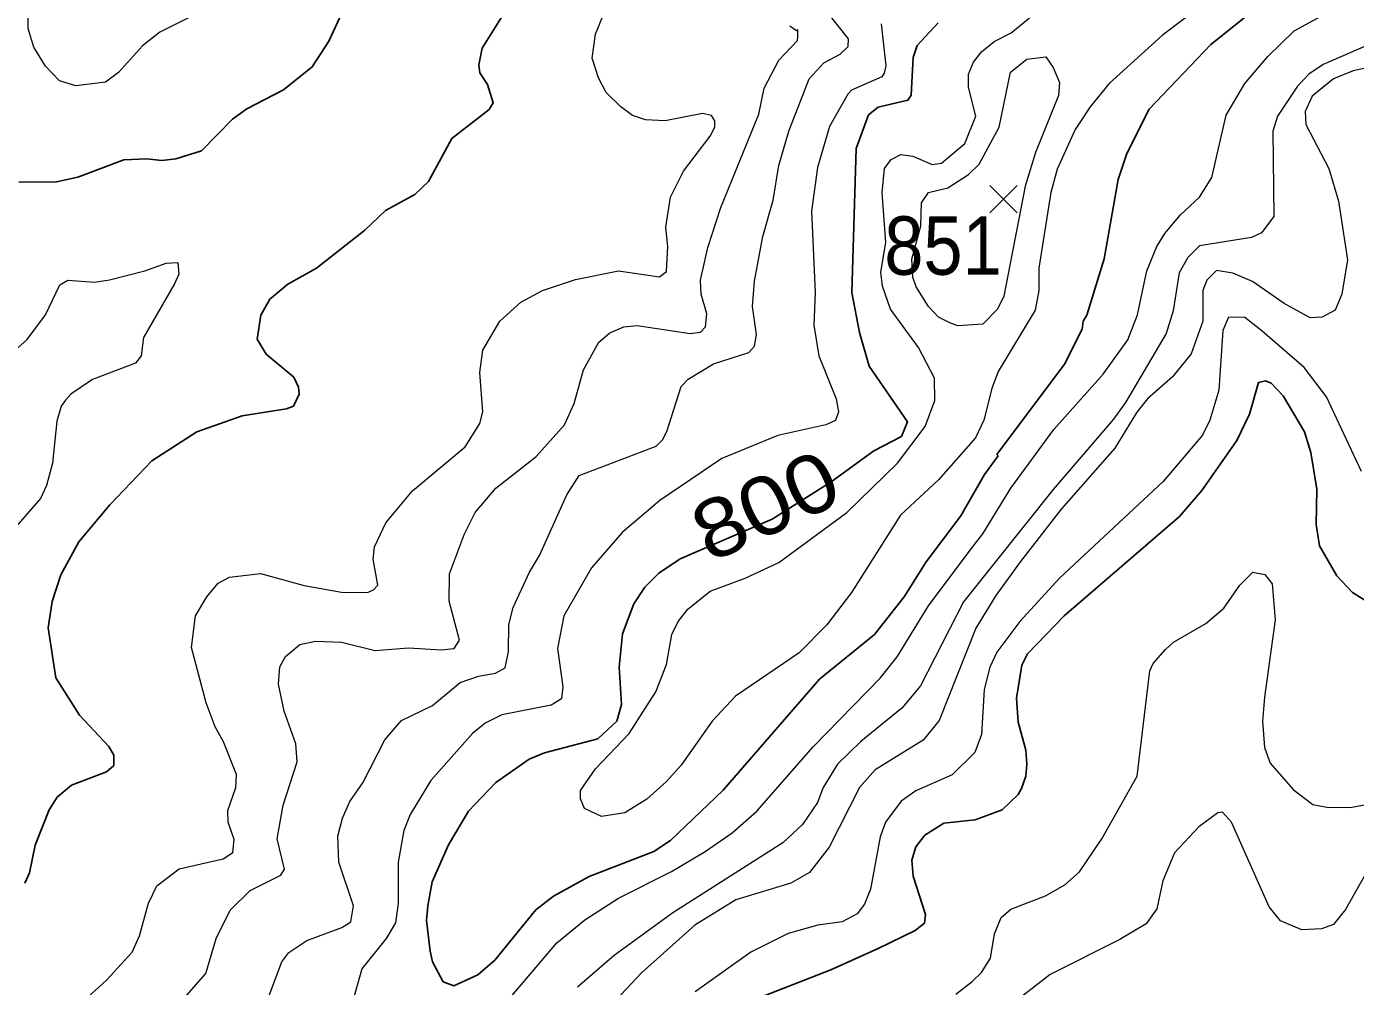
# Model space of a CAD drawing. Extents: x 294.2 to 320.3, y 7482.7 to 7510.7.
# Drawn here: x 309.191 to 311.011, y 7494.51 to 7495.825 of the extents above; entities that cross this region are included whole.
import ezdxf
from ezdxf.enums import TextEntityAlignment as Align

# ---------------------------------------------------------------- set-up
doc = ezdxf.new("R2010")
doc.units = 0
doc.header["$LTSCALE"] = 0.032
for name, color, linetype, lineweight in [('1', 7, 'Continuous', 25), ('2', 7, 'Continuous', 13), ('21', 7, 'Continuous', 25)]:
    doc.layers.add(name, color=color, linetype=linetype, lineweight=lineweight)
doc.layers.add('61', color=7, linetype='Continuous')

msp = doc.modelspace()

# ---------------------------------------------------------------- linework, layer by layer
at = {"layer": '1'}
for points in [[(309.5566, 7495.3049), (309.5644, 7495.3214), (309.5636, 7495.3308), (309.5571, 7495.3445), (309.5194, 7495.3759), (309.5068, 7495.3964), (309.5119, 7495.4294), (309.5245, 7495.4514), (309.5489, 7495.4718), (309.5882, 7495.4939), (309.6545, 7495.5457), (309.6828, 7495.5725), (309.7229, 7495.5945), (309.7418, 7495.6126), (309.7735, 7495.6715), (309.8247, 7495.7108), (309.8302, 7495.7203), (309.8223, 7495.7454), (309.8121, 7495.7612), (309.8105, 7495.7722), (309.815, 7495.7952), (309.87, 7495.8833)], [(310.4397, 7495.8296), (310.4109, 7495.7985), (310.4054, 7495.7822), (310.4027, 7495.7306), (310.3982, 7495.7236), (310.3575, 7495.7144), (310.3443, 7495.7035), (310.3274, 7495.6577), (310.3216, 7495.4606), (310.3318, 7495.4057), (310.3452, 7495.3597), (310.3976, 7495.2831), (310.3893, 7495.2633), (310.3516, 7495.2435), (310.293, 7495.2013), (310.2123, 7495.1501), (310.0863, 7495.0958), (310.0573, 7495.0762), (310.0381, 7495.0571), (310.0228, 7495.0341), (310.0074, 7494.9932), (310.003, 7494.9473), (310.0062, 7494.8962), (309.9996, 7494.8734), (309.9734, 7494.8494), (309.9006, 7494.83), (309.8796, 7494.8214), (309.8338, 7494.7896), (309.7966, 7494.7501), (309.7691, 7494.7043), (309.7467, 7494.6532), (309.7405, 7494.6206), (309.739, 7494.6004), (309.7438, 7494.5584), (309.7469, 7494.5438), (309.7548, 7494.5291), (309.7618, 7494.5167), (309.7765, 7494.5112), (309.8091, 7494.526), (309.8324, 7494.5461), (309.8887, 7494.6152), (309.9129, 7494.6338), (309.9619, 7494.6609), (310.0504, 7494.6951), (310.0731, 7494.7098), (310.1454, 7494.7789), (310.2772, 7494.931), (310.3526, 7494.9923), (310.393, 7495.0435), (310.4232, 7495.0916), (310.4707, 7495.1544), (310.5033, 7495.2111), (310.5219, 7495.2367), (310.5201, 7495.2384), (310.6128, 7495.3622), (310.637, 7495.4101), (310.6382, 7495.421), (310.6434, 7495.4293), (310.667, 7495.5066), (310.6862, 7495.6151), (310.6983, 7495.6508), (310.7288, 7495.7116), (310.8134, 7495.8), (310.8744, 7495.8489)], [(309.623, 7495.843), (309.6052, 7495.8045), (309.5823, 7495.7693), (309.5432, 7495.7378), (309.4926, 7495.712), (309.473, 7495.6979), (309.4309, 7495.6546), (309.3954, 7495.6436), (309.3765, 7495.6412), (309.356, 7495.6436), (309.3242, 7495.642), (309.2613, 7495.6184), (309.2322, 7495.6121), (309.1807, 7495.6113)], [(310.95, 7495.2411), (310.9413, 7495.2694), (310.9122, 7495.319), (310.8957, 7495.3363), (310.8879, 7495.3394), (310.8784, 7495.337), (310.8661, 7495.2938)], [(309.2627, 7495.1191), (309.3052, 7495.1695), (309.3628, 7495.23), (309.4242, 7495.2695), (309.4866, 7495.2915), (309.5471, 7495.3009), (309.5566, 7495.3049)], [(310.8661, 7495.2938), (310.849, 7495.2576), (310.8007, 7495.1891), (310.7701, 7495.1537), (310.6125, 7495.0176), (310.5622, 7494.9657), (310.5543, 7494.95), (310.547, 7494.9051), (310.5495, 7494.8719), (310.5598, 7494.8336), (310.561, 7494.8145), (310.5598, 7494.7979), (310.554, 7494.7813), (310.5495, 7494.7729), (310.5272, 7494.7519), (310.4906, 7494.7384), (310.4473, 7494.7336), (310.4214, 7494.7171), (310.4092, 7494.7014), (310.4037, 7494.6833), (310.4053, 7494.6613), (310.4226, 7494.6086), (310.421, 7494.5968), (310.4084, 7494.5866), (310.3577, 7494.5622), (310.2925, 7494.5331), (310.1826, 7494.4899)], [(311.0603, 7495.0168), (311.0073, 7495.0494), (310.9856, 7495.0724), (310.962, 7495.1133), (310.9575, 7495.1426), (310.9582, 7495.1912), (310.95, 7495.2411)], [(309.1886, 7494.6516), (309.1949, 7494.6658), (309.203, 7494.7035), (309.2219, 7494.7522), (309.2329, 7494.7695), (309.2526, 7494.786), (309.3005, 7494.8041), (309.3107, 7494.8128), (309.3107, 7494.8269), (309.3039, 7494.8387), (309.2635, 7494.8817), (309.2313, 7494.9328), (309.2206, 7495.0012), (309.2261, 7495.0374), (309.2381, 7495.0736), (309.2627, 7495.1191)]]:
    msp.add_lwpolyline(points, dxfattribs=at)
at = {"layer": '2'}
for points in [[(310.8145, 7495.6177), (310.8343, 7495.7032), (310.8598, 7495.7466), (310.8911, 7495.7836), (310.9275, 7495.8188), (311.0003, 7495.8584), (311.0348, 7495.8871), (311.0482, 7495.903), (311.0692, 7495.9324), (311.0954, 7495.9969), (311.1037, 7496.0391), (311.1082, 7496.1144), (311.1037, 7496.1412), (311.0896, 7496.1821), (311.0303, 7496.2766), (311.0143, 7496.3174), (311.0092, 7496.3404), (310.9961, 7496.3601)], [(309.4156, 7495.8379), (309.3735, 7495.8168), (309.3498, 7495.7983), (309.3172, 7495.7619), (309.2994, 7495.7485), (309.2585, 7495.7434), (309.2362, 7495.7504), (309.217, 7495.7702), (309.201, 7495.7964), (309.1934, 7495.822), (309.1934, 7495.8731)], [(310.8062, 7495.8577), (310.7468, 7495.813), (310.674, 7495.7466), (310.6478, 7495.7147), (310.6274, 7495.6834), (310.6025, 7495.6292), (310.5942, 7495.5972), (310.5776, 7495.4938), (310.5776, 7495.4632), (310.5725, 7495.4363), (310.5221, 7495.3521), (310.5131, 7495.3291), (310.5022, 7495.2857), (310.4908, 7495.2614), (310.4404, 7495.2039), (310.388, 7495.1554), (310.3209, 7495.0494), (310.2871, 7495.0053), (310.2494, 7494.967), (310.162, 7494.9076), (310.13, 7494.8732), (310.0879, 7494.8132), (310.0675, 7494.7908), (310.0406, 7494.7666), (310.0107, 7494.748), (309.9787, 7494.7429), (309.9551, 7494.7538), (309.95, 7494.7672), (309.95, 7494.7787), (309.9704, 7494.8081), (310.0164, 7494.8566), (310.0528, 7494.9134), (310.0675, 7494.9511), (310.0751, 7494.992), (310.0834, 7495.0098), (310.0969, 7495.027), (310.1275, 7495.0513), (310.1754, 7495.0692), (310.2214, 7495.0909), (310.3146, 7495.1592), (310.3842, 7495.2269), (310.4218, 7495.2767), (310.4352, 7495.3125), (310.4346, 7495.3431), (310.4129, 7495.3853), (310.3746, 7495.4376), (310.3637, 7495.4689), (310.3614, 7495.4882), (310.3681, 7495.5291), (310.3631, 7495.5972), (310.3663, 7495.6304), (310.3752, 7495.6425), (310.3886, 7495.6495), (310.4052, 7495.647), (310.4314, 7495.6355), (310.4442, 7495.6374), (310.4761, 7495.6643), (310.4914, 7495.7019), (310.4812, 7495.7415), (310.4812, 7495.7594), (310.4882, 7495.776), (310.4991, 7495.79), (310.5163, 7495.8041), (310.5399, 7495.8162), (310.5878, 7495.8551)], [(309.2598, 7494.4818), (309.3007, 7494.5188), (309.3358, 7494.5571), (309.346, 7494.5795), (309.3581, 7494.6242), (309.3696, 7494.6478), (309.4003, 7494.6714), (309.4603, 7494.6848), (309.4737, 7494.6938), (309.4756, 7494.7116), (309.4673, 7494.7353), (309.4666, 7494.7512), (309.4775, 7494.7825), (309.4788, 7494.8004), (309.4609, 7494.8451), (309.4494, 7494.8655), (309.4373, 7494.8987), (309.4168, 7494.9741), (309.4226, 7495.0175), (309.4379, 7495.0436), (309.4533, 7495.0622), (309.4692, 7495.0705), (309.5114, 7495.0756), (309.5714, 7495.059), (309.6225, 7495.05), (309.6582, 7495.0494), (309.6665, 7495.0532), (309.6722, 7495.0596), (309.6658, 7495.0954), (309.6678, 7495.112), (309.6831, 7495.1452), (309.7195, 7495.1886), (309.7917, 7495.2493), (309.8121, 7495.2812), (309.8159, 7495.2972), (309.8121, 7495.3508), (309.8159, 7495.3814), (309.8395, 7495.421), (309.8683, 7495.4472), (309.8976, 7495.4631), (309.943, 7495.4784), (310.0017, 7495.4899), (310.0579, 7495.4817), (310.0675, 7495.4893), (310.0694, 7495.5232), (310.0668, 7495.55), (310.0732, 7495.5909), (310.0911, 7495.6266), (310.1275, 7495.6745), (310.1339, 7495.6866), (310.1339, 7495.6956), (310.1294, 7495.7026), (310.1167, 7495.7057), (310.0656, 7495.6955), (310.0388, 7495.6968), (310.0209, 7495.7026), (310.0049, 7495.7147), (309.9851, 7495.7345), (309.9743, 7495.7543), (309.9659, 7495.7811), (309.9704, 7495.8143), (309.9813, 7495.8411)], [(309.5222, 7494.4939), (309.5407, 7494.5438), (309.5503, 7494.5565), (309.5752, 7494.5731), (309.6231, 7494.591), (309.6352, 7494.5987), (309.639, 7494.6204), (309.6186, 7494.6804), (309.6173, 7494.7161), (309.6237, 7494.7404), (309.6339, 7494.7634), (309.6518, 7494.7889), (309.6818, 7494.8477), (309.7048, 7494.8744), (309.7469, 7494.8949), (309.7852, 7494.9262), (309.8102, 7494.9351), (309.8332, 7494.939), (309.8466, 7494.9466), (309.851, 7494.969), (309.8517, 7495.006), (309.8574, 7495.029), (309.8798, 7495.0775), (309.8938, 7495.1005), (309.9309, 7495.1835), (309.9481, 7495.2097), (310.0534, 7495.2499), (310.0623, 7495.2588), (310.0681, 7495.2703), (310.0879, 7495.3316), (310.0975, 7495.3418), (310.132, 7495.3629), (310.1805, 7495.3782), (310.1881, 7495.3871), (310.1907, 7495.4031), (310.1856, 7495.4414), (310.1881, 7495.4759), (310.1996, 7495.5372), (310.2137, 7495.587), (310.2213, 7495.6343), (310.2354, 7495.6815), (310.2629, 7495.753), (310.2833, 7495.7747), (310.3056, 7495.7869), (310.3165, 7495.7971), (310.3171, 7495.8079), (310.2903, 7495.8411)], [(309.3913, 7494.4761), (309.4367, 7494.5278), (309.4507, 7494.5757), (309.4699, 7494.6146), (309.4973, 7494.6414), (309.5394, 7494.6625), (309.5445, 7494.6708), (309.5343, 7494.7123), (309.5427, 7494.7583), (309.5618, 7494.8176), (309.5599, 7494.8426), (309.5439, 7494.8873), (309.5363, 7494.9243), (309.5381, 7494.9479), (309.5458, 7494.9619), (309.5656, 7494.9785), (309.5867, 7494.983), (309.6225, 7494.9817), (309.6684, 7494.9702), (309.7144, 7494.974), (309.7591, 7494.9709), (309.777, 7494.9728), (309.784, 7494.9843), (309.7699, 7495.0379), (309.7706, 7495.075), (309.791, 7495.1299), (309.8057, 7495.1592), (309.8338, 7495.1924), (309.8893, 7495.2358), (309.9277, 7495.2792), (309.9411, 7495.3086), (309.9538, 7495.3546), (309.9749, 7495.3923), (309.9902, 7495.405), (310.0094, 7495.4133), (310.0273, 7495.4153), (310.1001, 7495.4044), (310.1141, 7495.4063), (310.1211, 7495.4134), (310.123, 7495.4312), (310.1153, 7495.458), (310.1141, 7495.4772), (310.1243, 7495.5219), (310.1421, 7495.5768), (310.1939, 7495.7045), (310.2016, 7495.7403), (310.2213, 7495.7785), (310.2469, 7495.8054), (310.2475, 7495.8105), (310.2475, 7495.8207), (310.2456, 7495.8187), (310.2367, 7495.8252)], [(310.3618, 7495.8283), (310.3682, 7495.7709), (310.3656, 7495.7607), (310.3625, 7495.7556), (310.3209, 7495.7377), (310.3158, 7495.7319), (310.2909, 7495.6879), (310.2744, 7495.6317), (310.266, 7495.5717), (310.2711, 7495.4606), (310.2692, 7495.4159), (310.2762, 7495.3738), (310.2999, 7495.315), (310.303, 7495.2972), (310.2992, 7495.285), (310.2858, 7495.2792), (310.2201, 7495.2646), (310.1435, 7495.2333), (310.0585, 7495.1758), (310.0068, 7495.1318), (309.9647, 7495.0833), (309.927, 7495.0175), (309.9181, 7494.9728), (309.9257, 7494.9205), (309.9238, 7494.9039), (309.9098, 7494.8955), (309.8421, 7494.8821), (309.8191, 7494.8706), (309.8019, 7494.8566), (309.745, 7494.7921), (309.7163, 7494.7455), (309.708, 7494.7238), (309.7003, 7494.6804), (309.7003, 7494.6242), (309.6965, 7494.5974), (309.6837, 7494.5757), (309.6505, 7494.5341), (309.6295, 7494.4595)], [(311.0501, 7495.8086), (310.9671, 7495.7728), (310.9473, 7495.7594), (310.932, 7495.7428), (310.9045, 7495.7019), (310.8981, 7495.6815), (310.8994, 7495.5646), (310.8828, 7495.5423), (310.8687, 7495.5359), (310.7979, 7495.5244), (310.7819, 7495.5085), (310.7698, 7495.4874), (310.7615, 7495.4351), (310.7519, 7495.4044), (310.6964, 7495.3099), (310.6798, 7495.2869), (310.5974, 7495.1905), (310.4742, 7495.0367), (310.4154, 7494.9217), (310.3899, 7494.891), (310.3337, 7494.8457), (310.3018, 7494.8144), (310.282, 7494.7825), (310.2744, 7494.7621), (310.2539, 7494.7321), (310.2271, 7494.7066), (310.0764, 7494.6108), (309.9959, 7494.5527), (309.9455, 7494.5092)], [(311.0616, 7495.7754), (311.008, 7495.7639), (310.9811, 7495.753), (310.9518, 7495.7294), (310.9422, 7495.7083), (310.9435, 7495.6905), (310.9747, 7495.6304), (310.9882, 7495.5857), (311.0003, 7495.5053), (310.9926, 7495.458), (310.9837, 7495.4363), (310.9658, 7495.4267), (310.9492, 7495.4255), (310.9135, 7495.4452), (310.8701, 7495.4753), (310.8432, 7495.4868), (310.8209, 7495.4906), (310.8075, 7495.4772), (310.8023, 7495.4632), (310.8023, 7495.421), (310.7864, 7495.3763), (310.7608, 7495.345), (310.7264, 7495.315), (310.7117, 7495.2965), (310.6817, 7495.2473), (310.6083, 7495.1637), (310.5527, 7495.0922), (310.5189, 7495.0456), (310.4914, 7495.0009), (310.441, 7494.8745), (310.4193, 7494.8476), (310.3535, 7494.8068), (310.3318, 7494.7825), (310.2903, 7494.7008), (310.2635, 7494.6663), (310.238, 7494.6516), (310.1626, 7494.6287), (310.1064, 7494.5942), (310.0336, 7494.529), (309.9634, 7494.4544)], [(310.7129, 7495.43), (310.7257, 7495.49), (310.7392, 7495.5232), (310.75, 7495.5411), (310.7717, 7495.5666), (310.7979, 7495.5908), (310.8145, 7495.6177)], [(309.1704, 7495.377), (309.1921, 7495.3961), (309.217, 7495.43), (309.2368, 7495.4708), (309.2476, 7495.4772), (309.2841, 7495.4746), (309.3045, 7495.4778), (309.353, 7495.4899), (309.3824, 7495.5008), (309.3984, 7495.5014), (309.3996, 7495.4855), (309.3939, 7495.4721), (309.3511, 7495.3986), (309.3479, 7495.3738), (309.3403, 7495.3636), (309.2815, 7495.3412), (309.2515, 7495.3214), (309.2444, 7495.3131), (309.2387, 7495.3048), (309.2324, 7495.2844), (309.2266, 7495.2269), (309.2183, 7495.1963), (309.21, 7495.1784), (309.1762, 7495.1394)], [(309.8351, 7494.4729), (309.9174, 7494.5699), (309.9557, 7494.6012), (310.0017, 7494.6312), (310.0745, 7494.6676), (310.1205, 7494.6951), (310.1575, 7494.7206), (310.1913, 7494.75), (310.2686, 7494.8381), (310.3605, 7494.9325), (310.3835, 7494.9613), (310.4263, 7495.0315), (310.4863, 7495.1113), (310.501, 7495.1298), (310.5393, 7495.1924), (310.598, 7495.2729), (310.6657, 7495.3488), (310.6996, 7495.3955), (310.7129, 7495.43)], [(311.0194, 7495.2154), (310.9716, 7495.3176), (310.9409, 7495.3578), (310.8835, 7495.4076), (310.8598, 7495.4261), (310.8375, 7495.4267), (310.8298, 7495.4082), (310.824, 7495.3265)], [(310.824, 7495.3265), (310.8119, 7495.2857), (310.8017, 7495.2652), (310.7481, 7495.2014), (310.6057, 7495.0692), (310.5514, 7495.0098), (310.5201, 7494.9677)], [(310.464, 7494.4997), (310.4863, 7494.5169), (310.4991, 7494.5291), (310.5112, 7494.5489), (310.517, 7494.5821), (310.5259, 7494.6044), (310.5393, 7494.6159), (310.5866, 7494.6344), (310.6134, 7494.6491), (310.6332, 7494.667), (310.6638, 7494.7123), (310.7123, 7494.7979), (310.7295, 7494.9422), (310.7341, 7494.9524), (310.7513, 7494.9715), (310.7621, 7494.9817), (310.8062, 7495.0073), (310.8311, 7495.0283), (310.8528, 7495.0596), (310.8707, 7495.0775), (310.8873, 7495.0743), (310.8971, 7495.0615), (310.9011, 7495.012), (310.8866, 7494.9064), (310.8841, 7494.8732), (310.8866, 7494.8374), (310.8943, 7494.8157), (310.9262, 7494.7799), (310.953, 7494.7595), (310.9722, 7494.7557), (311.0041, 7494.7551), (311.031, 7494.7602)], [(310.5201, 7494.9677), (310.5106, 7494.9473), (310.5029, 7494.9166), (310.4991, 7494.8553), (310.4901, 7494.8304), (310.4589, 7494.7998), (310.4091, 7494.7781), (310.3892, 7494.764), (310.3676, 7494.7353), (310.3605, 7494.7149), (310.3471, 7494.6434), (310.3388, 7494.6229), (310.3286, 7494.6095), (310.3082, 7494.5986), (310.275, 7494.5942), (310.2341, 7494.5827), (310.1831, 7494.5572), (310.107, 7494.5029)], [(311.0316, 7494.6753), (310.9977, 7494.6153), (310.9811, 7494.5948), (310.9646, 7494.5891), (310.9377, 7494.5878), (310.9084, 7494.5999), (310.893, 7494.6191), (310.8413, 7494.7353), (310.8292, 7494.7487), (310.8228, 7494.748), (310.7966, 7494.7289), (310.7634, 7494.6932), (310.7474, 7494.6548), (310.7392, 7494.6165), (310.7245, 7494.5961), (310.6887, 7494.5744), (310.593, 7494.5265), (310.5419, 7494.4869)]]:
    msp.add_lwpolyline(points, dxfattribs=at)
msp.add_lwpolyline([(310.4556, 7495.419), (310.4403, 7495.4267), (310.4263, 7495.4414), (310.4097, 7495.4683), (310.4052, 7495.4816), (310.4036, 7495.5059), (310.4158, 7495.5516), (310.4169, 7495.5833), (310.4263, 7495.5972), (310.4531, 7495.6036), (310.4812, 7495.6221), (310.4959, 7495.6362), (310.5234, 7495.6866), (310.5387, 7495.762), (310.561, 7495.7798), (310.5872, 7495.783), (310.5974, 7495.7683), (310.6057, 7495.7479), (310.6044, 7495.73), (310.5732, 7495.6521), (310.5591, 7495.6062), (310.5297, 7495.4555), (310.5208, 7495.4376), (310.501, 7495.4171), (310.4665, 7495.4146)], close=True, dxfattribs=at)
at = {"layer": '21'}
for p, q in [((310.5106, 7495.6071), (310.5481, 7495.5696)), ((310.5481, 7495.6071), (310.5106, 7495.5696))]:
    msp.add_line(p, q, dxfattribs=at)

# ---------------------------------------------------------------- texts
at = {"layer": '61', "width": 0.9}
msp.add_text('851', height=0.08, dxfattribs=at).set_placement((310.4463, 7495.4847), align=Align.CENTER)
at = {"layer": '61', "width": 1.15}
msp.add_text('800', height=0.08, rotation=24.811, dxfattribs=at).set_placement((310.2199, 7495.1325), align=Align.CENTER)

doc.saveas('drawing.dxf')
